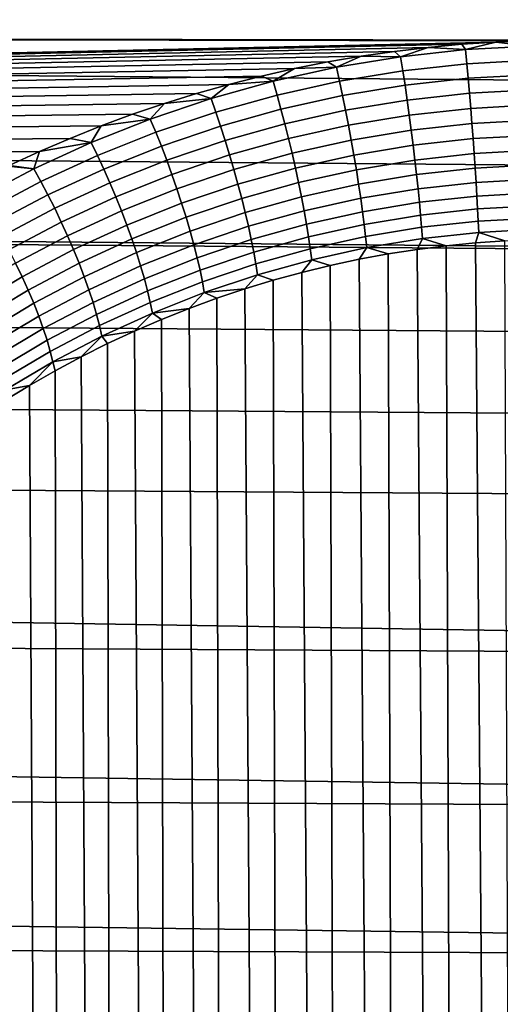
# Model space of a CAD drawing. Header units: metres. Extents: x -29 to 117, y -464 to 29.
# Tile 333 of 362: x 100.55 to 103.46, y -18.31 to -12.33. Entities that reach past the tile are written whole.
import ezdxf

# ---------------------------------------------------------------- set-up
doc = ezdxf.new("R2010")
doc.units = ezdxf.units.M
doc.layers.add('solid_24_501_056_XXX', color=7, linetype='CONTINUOUS')

msp = doc.modelspace()

# ---------------------------------------------------------------- linework, layer by layer
at = {"layer": 'solid_24_501_056_XXX'}
for points in [[(61.08823, -11.331775, 77.882782), (61.023121, -12.378829, 77.398727), (103.845078, -12.455297, 77.36132), (111.516243, -11.473203, 77.820412)], [(69.516281, -11.862632, 26.363642), (115.073029, -12.281408, 26.561523), (115.142174, -12.798667, 26.817698), (69.400894, -12.394861, 26.616589)], [(61.023121, -12.378829, 77.398727), (60.967892, -13.404648, 76.87265), (103.434067, -12.46606, 77.356033), (103.639336, -12.457988, 77.359993)], [(61.023121, -12.378829, 77.398727), (103.639336, -12.457988, 77.359993), (103.845078, -12.455297, 77.36132)], [(69.400894, -12.394861, 26.616589), (115.142174, -12.798667, 26.817698), (115.208542, -13.309707, 27.083918), (69.284378, -12.921924, 26.880697)], [(60.967892, -13.404648, 76.87265), (103.229103, -12.479531, 77.349403), (103.434067, -12.46606, 77.356033)], [(60.967892, -13.404648, 76.87265), (103.024292, -12.498392, 77.340111), (103.229103, -12.479531, 77.349403)], [(103.250679, -12.511892, 77.334267), (103.229103, -12.479531, 77.349403), (103.024292, -12.498392, 77.340111)], [(103.250679, -12.511892, 77.334267), (103.434067, -12.46606, 77.356033), (103.229103, -12.479531, 77.349403)], [(103.250679, -12.511892, 77.334267), (103.646683, -12.490341, 77.344879), (103.434067, -12.46606, 77.356033)], [(103.258781, -12.597655, 77.300682), (103.649384, -12.576361, 77.311081), (103.646683, -12.490341, 77.344879), (103.250679, -12.511892, 77.334267)], [(103.646683, -12.490341, 77.344879), (103.639336, -12.457988, 77.359993), (103.434067, -12.46606, 77.356033)], [(60.967892, -13.404648, 76.87265), (102.820122, -12.522592, 77.328163), (103.024292, -12.498392, 77.340111)], [(60.967892, -13.404648, 76.87265), (102.617058, -12.552078, 77.31356), (102.820122, -12.522592, 77.328163)], [(60.967892, -13.404648, 76.87265), (102.41494, -12.586881, 77.29628), (102.617058, -12.552078, 77.31356)], [(102.467545, -12.619183, 77.281418), (102.617058, -12.552078, 77.31356), (102.41494, -12.586881, 77.29628)], [(102.467545, -12.619183, 77.281418), (102.857117, -12.554953, 77.313103), (102.617058, -12.552078, 77.31356)], [(102.857117, -12.554953, 77.313103), (102.820122, -12.522592, 77.328163), (102.617058, -12.552078, 77.31356)], [(102.857117, -12.554953, 77.313103), (103.024292, -12.498392, 77.340111), (102.820122, -12.522592, 77.328163)], [(102.857117, -12.554953, 77.313103), (103.250679, -12.511892, 77.334267), (103.024292, -12.498392, 77.340111)], [(102.870567, -12.640203, 77.27993), (103.258781, -12.597655, 77.300682), (103.250679, -12.511892, 77.334267), (102.857117, -12.554953, 77.313103)], [(60.967892, -13.404648, 76.87265), (102.213615, -12.626995, 77.276283), (102.41494, -12.586881, 77.29628)], [(102.467545, -12.619183, 77.281418), (102.41494, -12.586881, 77.29628), (102.213615, -12.626995, 77.276283)], [(102.48629, -12.70367, 77.248863), (102.870567, -12.640203, 77.27993), (102.857117, -12.554953, 77.313103), (102.467545, -12.619183, 77.281418)], [(102.883858, -12.7282, 77.254845), (103.266785, -12.686172, 77.275185), (103.258781, -12.597655, 77.300682), (102.870567, -12.640203, 77.27993)], [(103.266785, -12.686172, 77.275185), (103.652061, -12.665136, 77.28537), (103.649384, -12.576361, 77.311081), (103.258781, -12.597655, 77.300682)], [(60.967892, -13.404648, 76.87265), (102.013573, -12.672317, 77.253593), (102.213615, -12.626995, 77.276283)], [(60.967892, -13.404648, 76.87265), (101.815331, -12.722739, 77.228226), (102.013573, -12.672317, 77.253593)], [(102.083473, -12.704022, 77.239235), (102.013573, -12.672317, 77.253593), (101.815331, -12.722739, 77.228226)], [(102.083473, -12.704022, 77.239235), (102.213615, -12.626995, 77.276283), (102.013573, -12.672317, 77.253593)], [(102.083473, -12.704022, 77.239235), (102.467545, -12.619183, 77.281418), (102.213615, -12.626995, 77.276283)], [(102.107422, -12.787501, 77.207497), (102.48629, -12.70367, 77.248863), (102.467545, -12.619183, 77.281418), (102.083473, -12.704022, 77.239235)], [(102.504791, -12.790895, 77.224403), (102.883858, -12.7282, 77.254845), (102.870567, -12.640203, 77.27993), (102.48629, -12.70367, 77.248863)], [(103.27462, -12.776683, 77.257996), (103.654678, -12.755909, 77.267975), (103.652061, -12.665136, 77.28537), (103.266785, -12.686172, 77.275185)], [(60.967892, -13.404648, 76.87265), (101.618698, -12.778318, 77.200127), (101.815331, -12.722739, 77.228226)], [(101.706383, -12.808884, 77.186623), (101.815331, -12.722739, 77.228226), (101.618698, -12.778318, 77.200127)], [(101.706383, -12.808884, 77.186623), (102.083473, -12.704022, 77.239235), (101.815331, -12.722739, 77.228226)], [(101.735413, -12.89112, 77.155899), (102.107422, -12.787501, 77.207497), (102.083473, -12.704022, 77.239235), (101.706383, -12.808884, 77.186623)], [(102.131042, -12.873712, 77.183853), (102.504791, -12.790895, 77.224403), (102.48629, -12.70367, 77.248863), (102.107422, -12.787501, 77.207497)], [(102.522903, -12.880116, 77.208244), (102.896866, -12.818192, 77.238075), (102.883858, -12.7282, 77.254845), (102.504791, -12.790895, 77.224403)], [(102.896866, -12.818192, 77.238075), (103.27462, -12.776683, 77.257996), (103.266785, -12.686172, 77.275185), (102.883858, -12.7282, 77.254845)], [(60.967892, -13.404648, 76.87265), (101.423515, -12.839053, 77.169235), (101.618698, -12.778318, 77.200127)], [(101.706383, -12.808884, 77.186623), (101.618698, -12.778318, 77.200127), (101.423515, -12.839053, 77.169235)], [(101.76403, -12.97608, 77.13327), (102.131042, -12.873712, 77.183853), (102.107422, -12.787501, 77.207497), (101.735413, -12.89112, 77.155899)], [(102.154144, -12.961915, 77.16851), (102.522903, -12.880116, 77.208244), (102.504791, -12.790895, 77.224403), (102.131042, -12.873712, 77.183853)], [(102.909485, -12.90941, 77.229752), (103.282219, -12.868418, 77.249268), (103.27462, -12.776683, 77.257996), (102.896866, -12.818192, 77.238075)], [(103.282219, -12.868418, 77.249268), (103.657219, -12.847902, 77.259041), (103.654678, -12.755909, 77.267975), (103.27462, -12.776683, 77.257996)], [(60.967892, -13.404648, 76.87265), (101.230316, -12.904751, 77.13562), (101.423515, -12.839053, 77.169235)], [(101.3377, -12.933137, 77.123703), (101.423515, -12.839053, 77.169235), (101.230316, -12.904751, 77.13562)], [(101.3377, -12.933137, 77.123703), (101.706383, -12.808884, 77.186623), (101.423515, -12.839053, 77.169235)], [(101.371681, -13.013904, 77.094177), (101.735413, -12.89112, 77.155899), (101.706383, -12.808884, 77.186623), (101.3377, -12.933137, 77.123703)], [(102.540451, -12.970567, 77.200531), (102.909485, -12.90941, 77.229752), (102.896866, -12.818192, 77.238075), (102.522903, -12.880116, 77.208244)], [(103.289528, -12.96059, 77.249069), (103.65966, -12.940331, 77.258644), (103.657219, -12.847902, 77.259041), (103.282219, -12.868418, 77.249268)], [(60.967892, -13.404648, 76.87265), (101.03965, -12.975219, 77.099319), (101.230316, -12.904751, 77.13562)], [(101.3377, -12.933137, 77.123703), (101.230316, -12.904751, 77.13562), (101.03965, -12.975219, 77.099319)], [(101.405151, -13.097388, 77.072746), (101.76403, -12.97608, 77.13327), (101.735413, -12.89112, 77.155899), (101.371681, -13.013904, 77.094177)], [(101.792, -13.063036, 77.118935), (102.154144, -12.961915, 77.16851), (102.131042, -12.873712, 77.183853), (101.76403, -12.97608, 77.13327)], [(102.176521, -13.051359, 77.161598), (102.540451, -12.970567, 77.200531), (102.522903, -12.880116, 77.208244), (102.154144, -12.961915, 77.16851)], [(102.557304, -13.061475, 77.201324), (102.9216, -13.001074, 77.229958), (102.909485, -12.90941, 77.229752), (102.540451, -12.970567, 77.200531)], [(102.9216, -13.001074, 77.229958), (103.289528, -12.96059, 77.249069), (103.282219, -12.868418, 77.249268), (102.909485, -12.90941, 77.229752)], [(69.284378, -12.921924, 26.880697), (115.208542, -13.309707, 27.083918), (115.271881, -13.814365, 27.360033), (69.179832, -13.38585, 27.124725)], [(100.978691, -13.075918, 77.050545), (101.3377, -12.933137, 77.123703), (101.03965, -12.975219, 77.099319)], [(101.017464, -13.155001, 77.022408), (101.371681, -13.013904, 77.094177), (101.3377, -12.933137, 77.123703), (100.978691, -13.075918, 77.050545)], [(101.819077, -13.151245, 77.112999), (102.176521, -13.051359, 77.161598), (102.154144, -12.961915, 77.16851), (101.792, -13.063036, 77.118935)], [(102.197998, -13.141279, 77.16317), (102.557304, -13.061475, 77.201324), (102.540451, -12.970567, 77.200531), (102.176521, -13.051359, 77.161598)], [(102.933121, -13.0924, 77.238678), (103.296471, -13.052413, 77.257408), (103.289528, -12.96059, 77.249069), (102.9216, -13.001074, 77.229958)], [(103.296471, -13.052413, 77.257408), (103.66198, -13.032402, 77.266792), (103.65966, -12.940331, 77.258644), (103.289528, -12.96059, 77.249069)], [(60.967892, -13.404648, 76.87265), (100.851334, -13.05053, 77.060249), (101.03965, -12.975219, 77.099319)], [(100.978691, -13.075918, 77.050545), (101.03965, -12.975219, 77.099319), (100.851334, -13.05053, 77.060249)], [(101.055618, -13.236798, 77.00235), (101.405151, -13.097388, 77.072746), (101.371681, -13.013904, 77.094177), (101.017464, -13.155001, 77.022408)], [(101.437828, -13.182875, 77.059593), (101.792, -13.063036, 77.118935), (101.76403, -12.97608, 77.13327), (101.405151, -13.097388, 77.072746)], [(102.573311, -13.152064, 77.210617), (102.933121, -13.0924, 77.238678), (102.9216, -13.001074, 77.229958), (102.557304, -13.061475, 77.201324)], [(103.302994, -13.1431, 77.274216), (103.664162, -13.123331, 77.283409), (103.66198, -13.032402, 77.266792), (103.296471, -13.052413, 77.257408)], [(60.967892, -13.404648, 76.87265), (100.665184, -13.130706, 77.018333), (100.851334, -13.05053, 77.060249)], [(100.630524, -13.236264, 76.967247), (100.978691, -13.075918, 77.050545), (100.665184, -13.130706, 77.018333)], [(100.67392, -13.313461, 76.940659), (101.017464, -13.155001, 77.022408), (100.978691, -13.075918, 77.050545), (100.630524, -13.236264, 76.967247)], [(100.978691, -13.075918, 77.050545), (100.851334, -13.05053, 77.060249), (100.665184, -13.130706, 77.018333)], [(101.469437, -13.269634, 77.054817), (101.819077, -13.151245, 77.112999), (101.792, -13.063036, 77.118935), (101.437828, -13.182875, 77.059593)], [(101.845032, -13.239953, 77.115532), (102.197998, -13.141279, 77.16317), (102.176521, -13.051359, 77.161598), (101.819077, -13.151245, 77.112999)], [(102.218376, -13.230906, 77.17321), (102.573311, -13.152064, 77.210617), (102.557304, -13.061475, 77.201324), (102.197998, -13.141279, 77.16317)], [(102.588333, -13.24156, 77.228333), (102.943939, -13.182607, 77.255852), (102.933121, -13.0924, 77.238678), (102.573311, -13.152064, 77.210617)], [(102.943939, -13.182607, 77.255852), (103.302994, -13.1431, 77.274216), (103.296471, -13.052413, 77.257408), (102.933121, -13.0924, 77.238678)], [(60.967892, -13.404648, 76.87265), (100.48175, -13.215472, 76.973663), (100.665184, -13.130706, 77.018333)], [(100.630524, -13.236264, 76.967247), (100.665184, -13.130706, 77.018333), (100.48175, -13.215472, 76.973663)], [(101.092842, -13.32061, 76.990547), (101.437828, -13.182875, 77.059593), (101.405151, -13.097388, 77.072746), (101.055618, -13.236798, 77.00235)], [(101.49971, -13.356925, 77.058479), (101.845032, -13.239953, 77.115532), (101.819077, -13.151245, 77.112999), (101.469437, -13.269634, 77.054817)], [(101.869637, -13.328403, 77.126495), (102.218376, -13.230906, 77.17321), (102.197998, -13.141279, 77.16317), (101.845032, -13.239953, 77.115532)], [(102.237488, -13.319471, 77.191643), (102.588333, -13.24156, 77.228333), (102.573311, -13.152064, 77.210617), (102.218376, -13.230906, 77.17321)], [(102.953964, -13.270925, 77.281319), (103.309044, -13.231877, 77.299332), (103.302994, -13.1431, 77.274216), (102.943939, -13.182607, 77.255852)], [(103.309044, -13.231877, 77.299332), (103.666183, -13.212339, 77.308357), (103.664162, -13.123331, 77.283409), (103.302994, -13.1431, 77.274216)], [(100.716583, -13.393374, 76.92215), (101.055618, -13.236798, 77.00235), (101.017464, -13.155001, 77.022408), (100.67392, -13.313461, 76.940659)], [(101.128807, -13.405722, 76.987106), (101.469437, -13.269634, 77.054817), (101.437828, -13.182875, 77.059593), (101.092842, -13.32061, 76.990547)], [(102.602242, -13.329197, 77.254318), (102.953964, -13.270925, 77.281319), (102.943939, -13.182607, 77.255852), (102.588333, -13.24156, 77.228333)], [(103.314568, -13.317986, 77.332558), (103.66803, -13.298667, 77.341415), (103.666183, -13.212339, 77.308357), (103.309044, -13.231877, 77.299332)], [(100.29435, -13.413213, 76.873917), (100.630524, -13.236264, 76.967247), (100.474693, -13.218852, 76.971878)], [(100.342178, -13.488333, 76.849037), (100.67392, -13.313461, 76.940659), (100.630524, -13.236264, 76.967247), (100.29435, -13.413213, 76.873917)], [(100.630524, -13.236264, 76.967247), (100.48175, -13.215472, 76.973663), (100.474693, -13.218852, 76.971878)], [(100.758156, -13.475322, 76.911865), (101.092842, -13.32061, 76.990547), (101.055618, -13.236798, 77.00235), (100.716583, -13.393374, 76.92215)], [(101.1632, -13.491404, 76.992043), (101.49971, -13.356925, 77.058479), (101.469437, -13.269634, 77.054817), (101.128807, -13.405722, 76.987106)], [(101.528381, -13.443999, 77.070526), (101.869637, -13.328403, 77.126495), (101.845032, -13.239953, 77.115532), (101.49971, -13.356925, 77.058479)], [(101.892693, -13.415837, 77.145813), (102.237488, -13.319471, 77.191643), (102.218376, -13.230906, 77.17321), (101.869637, -13.328403, 77.126495)], [(102.255165, -13.406221, 77.218307), (102.602242, -13.329197, 77.254318), (102.588333, -13.24156, 77.228333), (102.237488, -13.319471, 77.191643)], [(102.614922, -13.414226, 77.288353), (102.963104, -13.356597, 77.314873), (102.953964, -13.270925, 77.281319), (102.602242, -13.329197, 77.254318)], [(102.963104, -13.356597, 77.314873), (103.314568, -13.317986, 77.332558), (103.309044, -13.231877, 77.299332), (102.953964, -13.270925, 77.281319)], [(100.389145, -13.56618, 76.832222), (100.716583, -13.393374, 76.92215), (100.67392, -13.313461, 76.940659), (100.342178, -13.488333, 76.849037)], [(100.798271, -13.558603, 76.909897), (101.128807, -13.405722, 76.987106), (101.092842, -13.32061, 76.990547), (100.758156, -13.475322, 76.911865)], [(101.555206, -13.530114, 77.090874), (101.892693, -13.415837, 77.145813), (101.869637, -13.328403, 77.126495), (101.528381, -13.443999, 77.070526)], [(101.913994, -13.501508, 77.173302), (102.255165, -13.406221, 77.218307), (102.237488, -13.319471, 77.191643), (101.892693, -13.415837, 77.145813)], [(102.271263, -13.490412, 77.252975), (102.614922, -13.414226, 77.288353), (102.602242, -13.329197, 77.254318), (102.255165, -13.406221, 77.218307)], [(102.971298, -13.438891, 77.356224), (103.319519, -13.400689, 77.373611), (103.314568, -13.317986, 77.332558), (102.963104, -13.356597, 77.314873)], [(103.319519, -13.400689, 77.373611), (103.669685, -13.381576, 77.382309), (103.66803, -13.298667, 77.341415), (103.314568, -13.317986, 77.332558)], [(69.166687, -13.443591, 27.155872), (69.179832, -13.38585, 27.124725), (115.271881, -13.814365, 27.360033)], [(101.195747, -13.576923, 77.005325), (101.528381, -13.443999, 77.070526), (101.49971, -13.356925, 77.058479), (101.1632, -13.491404, 76.992043)], [(102.626266, -13.495919, 77.330139), (102.971298, -13.438891, 77.356224), (102.963104, -13.356597, 77.314873), (102.614922, -13.414226, 77.288353)], [(103.323853, -13.47928, 77.422127), (103.671135, -13.460356, 77.430687), (103.669685, -13.381576, 77.382309), (103.319519, -13.400689, 77.373611)], [(69.166687, -13.443591, 27.155872), (115.271881, -13.814365, 27.360033), (115.332092, -14.312449, 27.645866), (69.047974, -13.9596, 27.441992)], [(100.43486, -13.646089, 76.823608), (100.758156, -13.475322, 76.911865), (100.716583, -13.393374, 76.92215), (100.389145, -13.56618, 76.832222)], [(100.836601, -13.642506, 76.916267), (101.1632, -13.491404, 76.992043), (101.128807, -13.405722, 76.987106), (100.798271, -13.558603, 76.909897)], [(101.226151, -13.661551, 77.02684), (101.555206, -13.530114, 77.090874), (101.528381, -13.443999, 77.070526), (101.195747, -13.576923, 77.005325)], [(101.579956, -13.614532, 77.119331), (101.913994, -13.501508, 77.173302), (101.892693, -13.415837, 77.145813), (101.555206, -13.530114, 77.090874)], [(101.933365, -13.584683, 77.20874), (102.271263, -13.490412, 77.252975), (102.255165, -13.406221, 77.218307), (101.913994, -13.501508, 77.173302)], [(102.285645, -13.571325, 77.295341), (102.626266, -13.495919, 77.330139), (102.614922, -13.414226, 77.288353), (102.271263, -13.490412, 77.252975)], [(102.636169, -13.573579, 77.379333), (102.978455, -13.517106, 77.405014), (102.971298, -13.438891, 77.356224), (102.626266, -13.495919, 77.330139)], [(102.978455, -13.517106, 77.405014), (103.323853, -13.47928, 77.422127), (103.319519, -13.400689, 77.373611), (102.971298, -13.438891, 77.356224)], [(100.47892, -13.727376, 76.823265), (100.798271, -13.558603, 76.909897), (100.758156, -13.475322, 76.911865), (100.43486, -13.646089, 76.823608)], [(100.872803, -13.726313, 76.930923), (101.195747, -13.576923, 77.005325), (101.1632, -13.491404, 76.992043), (100.836601, -13.642506, 76.916267)], [(101.602425, -13.696532, 77.15567), (101.933365, -13.584683, 77.20874), (101.913994, -13.501508, 77.173302), (101.579956, -13.614532, 77.119331)], [(101.95063, -13.664654, 77.251823), (102.285645, -13.571325, 77.295341), (102.271263, -13.490412, 77.252975), (101.933365, -13.584683, 77.20874)], [(102.29818, -13.648268, 77.345062), (102.636169, -13.573579, 77.379333), (102.626266, -13.495919, 77.330139), (102.285645, -13.571325, 77.295341)], [(102.984528, -13.59057, 77.460823), (103.32753, -13.553086, 77.477699), (103.323853, -13.47928, 77.422127), (102.978455, -13.517106, 77.405014)], [(103.32753, -13.553086, 77.477699), (103.672363, -13.534334, 77.486137), (103.671135, -13.460356, 77.430687), (103.323853, -13.47928, 77.422127)], [(100.520958, -13.809347, 76.831207), (100.836601, -13.642506, 76.916267), (100.798271, -13.558603, 76.909897), (100.47892, -13.727376, 76.823265)], [(101.254158, -13.744562, 77.056396), (101.579956, -13.614532, 77.119331), (101.555206, -13.530114, 77.090874), (101.226151, -13.661551, 77.02684)], [(102.644554, -13.646542, 77.435501), (102.984528, -13.59057, 77.460823), (102.978455, -13.517106, 77.405014), (102.636169, -13.573579, 77.379333)], [(102.989464, -13.658657, 77.523186), (103.330521, -13.621477, 77.539848), (103.32753, -13.553086, 77.477699), (102.984528, -13.59057, 77.460823)], [(103.330521, -13.621477, 77.539848), (103.67337, -13.602879, 77.54818), (103.672363, -13.534334, 77.486137), (103.32753, -13.553086, 77.477699)], [(100.906578, -13.809307, 76.953728), (101.226151, -13.661551, 77.02684), (101.195747, -13.576923, 77.005325), (100.872803, -13.726313, 76.930923)], [(101.279533, -13.825248, 77.09375), (101.602425, -13.696532, 77.15567), (101.579956, -13.614532, 77.119331), (101.254158, -13.744562, 77.056396)], [(101.622414, -13.775414, 77.19957), (101.95063, -13.664654, 77.251823), (101.933365, -13.584683, 77.20874), (101.602425, -13.696532, 77.15567)], [(101.965652, -13.740733, 77.30217), (102.29818, -13.648268, 77.345062), (102.285645, -13.571325, 77.295341), (101.95063, -13.664654, 77.251823)], [(102.308762, -13.720583, 77.401695), (102.644554, -13.646542, 77.435501), (102.636169, -13.573579, 77.379333), (102.29818, -13.648268, 77.345062)], [(102.651344, -13.714183, 77.498169), (102.989464, -13.658657, 77.523186), (102.984528, -13.59057, 77.460823), (102.644554, -13.646542, 77.435501)], [(103.330521, -13.621477, 77.539848), (102.989464, -13.658657, 77.523186), (103.134026, -13.702284, 77.598305), (103.311363, -13.6847, 77.606133)], [(103.330521, -13.621477, 77.539848), (103.311363, -13.6847, 77.606133), (103.489105, -13.672137, 77.611717)], [(103.67337, -13.602879, 77.54818), (103.330521, -13.621477, 77.539848), (103.489105, -13.672137, 77.611717), (103.667076, -13.664611, 77.615082)], [(100.560608, -13.891301, 76.847351), (100.872803, -13.726313, 76.930923), (100.836601, -13.642506, 76.916267), (100.520958, -13.809347, 76.831207)], [(100.937637, -13.890779, 76.984505), (101.254158, -13.744562, 77.056396), (101.226151, -13.661551, 77.02684), (100.906578, -13.809307, 76.953728)], [(101.639755, -13.850502, 77.250664), (101.965652, -13.740733, 77.30217), (101.95063, -13.664654, 77.251823), (101.622414, -13.775414, 77.19957)], [(101.978294, -13.812272, 77.359367), (102.308762, -13.720583, 77.401695), (102.29818, -13.648268, 77.345062), (101.965652, -13.740733, 77.30217)], [(102.317307, -13.787652, 77.46476), (102.651344, -13.714183, 77.498169), (102.644554, -13.646542, 77.435501), (102.308762, -13.720583, 77.401695)], [(102.989464, -13.658657, 77.523186), (102.651344, -13.714183, 77.498169), (102.780762, -13.752416, 77.575798), (102.957146, -13.724861, 77.588211)], [(102.989464, -13.658657, 77.523186), (102.957146, -13.724861, 77.588211), (103.134026, -13.702284, 77.598305)], [(103.134026, -13.702284, 77.598305), (103.291458, -57.776882, 130.15033), (103.660316, -57.759457, 130.164948), (103.311363, -13.6847, 77.606133)], [(103.489105, -13.672137, 77.611717), (103.311363, -13.6847, 77.606133), (103.660316, -57.759457, 130.164948)], [(100.597527, -13.972537, 76.871567), (100.906578, -13.809307, 76.953728), (100.872803, -13.726313, 76.930923), (100.560608, -13.891301, 76.847351)], [(100.965706, -13.970034, 77.022972), (101.279533, -13.825248, 77.09375), (101.254158, -13.744562, 77.056396), (100.937637, -13.890779, 76.984505)], [(101.302048, -13.902918, 77.138573), (101.622414, -13.775414, 77.19957), (101.602425, -13.696532, 77.15567), (101.279533, -13.825248, 77.09375)], [(101.654297, -13.921155, 77.308502), (101.978294, -13.812272, 77.359367), (101.965652, -13.740733, 77.30217), (101.639755, -13.850502, 77.250664)], [(101.988457, -13.878659, 77.42292), (102.317307, -13.787652, 77.46476), (102.308762, -13.720583, 77.401695), (101.978294, -13.812272, 77.359367)], [(102.651344, -13.714183, 77.498169), (102.317307, -13.787652, 77.46476), (102.430336, -13.822513, 77.544174), (102.60511, -13.784976, 77.561127)], [(102.651344, -13.714183, 77.498169), (102.60511, -13.784976, 77.561127), (102.780762, -13.752416, 77.575798)], [(102.780762, -13.752416, 77.575798), (102.924713, -57.811672, 130.12114), (103.291458, -57.776882, 130.15033), (102.957146, -13.724861, 77.588211)], [(103.134026, -13.702284, 77.598305), (102.957146, -13.724861, 77.588211), (103.291458, -57.776882, 130.15033)], [(100.260139, -14.070997, 76.754669), (100.560608, -13.891301, 76.847351), (100.520958, -13.809347, 76.831207), (100.217278, -13.991014, 76.736916)], [(100.631409, -14.052361, 76.903648), (100.937637, -13.890779, 76.984505), (100.906578, -13.809307, 76.953728), (100.597527, -13.972537, 76.871567)], [(101.321526, -13.976908, 77.190491), (101.639755, -13.850502, 77.250664), (101.622414, -13.775414, 77.19957), (101.302048, -13.902918, 77.138573)], [(102.317307, -13.787652, 77.46476), (101.988457, -13.878659, 77.42292), (102.083755, -13.912292, 77.503113), (102.256523, -13.864965, 77.524857)], [(102.317307, -13.787652, 77.46476), (102.256523, -13.864965, 77.524857), (102.430336, -13.822513, 77.544174)], [(102.430336, -13.822513, 77.544174), (102.561455, -57.863693, 130.077484), (102.924713, -57.811672, 130.12114), (102.60511, -13.784976, 77.561127)], [(102.780762, -13.752416, 77.575798), (102.60511, -13.784976, 77.561127), (102.924713, -57.811672, 130.12114)], [(100.990555, -14.046391, 77.06881), (101.302048, -13.902918, 77.138573), (101.279533, -13.825248, 77.09375), (100.965706, -13.970034, 77.022972)], [(101.337791, -14.046586, 77.249054), (101.654297, -13.921155, 77.308502), (101.639755, -13.850502, 77.250664), (101.321526, -13.976908, 77.190491)], [(101.665916, -13.986768, 77.372604), (101.988457, -13.878659, 77.42292), (101.978294, -13.812272, 77.359367), (101.654297, -13.921155, 77.308502)], [(102.083755, -13.912292, 77.503113), (102.203079, -57.932743, 130.019547), (102.561455, -57.863693, 130.077484), (102.256523, -13.864965, 77.524857)], [(102.430336, -13.822513, 77.544174), (102.256523, -13.864965, 77.524857), (102.561455, -57.863693, 130.077484)], [(100.29998, -14.150372, 76.780388), (100.597527, -13.972537, 76.871567), (100.560608, -13.891301, 76.847351), (100.260139, -14.070997, 76.754669)], [(100.661964, -14.130091, 76.943321), (100.965706, -13.970034, 77.022972), (100.937637, -13.890779, 76.984505), (100.631409, -14.052361, 76.903648)], [(101.011971, -14.119202, 77.12162), (101.321526, -13.976908, 77.190491), (101.302048, -13.902918, 77.138573), (100.990555, -14.046391, 77.06881)], [(101.3507, -14.111357, 77.313766), (101.665916, -13.986768, 77.372604), (101.654297, -13.921155, 77.308502), (101.337791, -14.046586, 77.249054)], [(101.665916, -13.986768, 77.372604), (101.912239, -13.964554, 77.47905), (101.988457, -13.878659, 77.42292)], [(101.988457, -13.878659, 77.42292), (101.912239, -13.964554, 77.47905), (102.083755, -13.912292, 77.503113)], [(102.083755, -13.912292, 77.503113), (101.912239, -13.964554, 77.47905), (102.203079, -57.932743, 130.019547)], [(69.047974, -13.9596, 27.441992), (115.332092, -14.312449, 27.645866), (115.389374, -14.803751, 27.941235), (68.928398, -14.469694, 27.738928)], [(100.336456, -14.228458, 76.813866), (100.631409, -14.052361, 76.903648), (100.597527, -13.972537, 76.871567), (100.29998, -14.150372, 76.780388)], [(100.688927, -14.20506, 76.990242), (100.990555, -14.046391, 77.06881), (100.965706, -13.970034, 77.022972), (100.661964, -14.130091, 76.943321)], [(101.029762, -14.18784, 77.180962), (101.337791, -14.046586, 77.249054), (101.321526, -13.976908, 77.190491), (101.011971, -14.119202, 77.12162)], [(101.3507, -14.111357, 77.313766), (101.573608, -14.08353, 77.423668), (101.665916, -13.986768, 77.372604)], [(101.665916, -13.986768, 77.372604), (101.573608, -14.08353, 77.423668), (101.742142, -14.021672, 77.452606)], [(101.665916, -13.986768, 77.372604), (101.742142, -14.021672, 77.452606), (101.912239, -13.964554, 77.47905)], [(101.742142, -14.021672, 77.452606), (101.850929, -58.018562, 129.94754), (102.203079, -57.932743, 130.019547), (101.912239, -13.964554, 77.47905)], [(100.712067, -14.27663, 77.044022), (101.011971, -14.119202, 77.12162), (100.990555, -14.046391, 77.06881), (100.688927, -14.20506, 76.990242)], [(101.043777, -14.25172, 77.246323), (101.3507, -14.111357, 77.313766), (101.337791, -14.046586, 77.249054), (101.029762, -14.18784, 77.180962)], [(101.742142, -14.021672, 77.452606), (101.573608, -14.08353, 77.423668), (101.850929, -58.018562, 129.94754)], [(100.369263, -14.304592, 76.854813), (100.661964, -14.130091, 76.943321), (100.631409, -14.052361, 76.903648), (100.336456, -14.228458, 76.813866)], [(101.3507, -14.111357, 77.313766), (101.406792, -14.150046, 77.392181), (101.573608, -14.08353, 77.423668)], [(101.406792, -14.150046, 77.392181), (101.50634, -58.120827, 129.861725), (101.850929, -58.018562, 129.94754), (101.573608, -14.08353, 77.423668)], [(100.398117, -14.378119, 76.902878), (100.688927, -14.20506, 76.990242), (100.661964, -14.130091, 76.943321), (100.369263, -14.304592, 76.854813)], [(100.731186, -14.344188, 77.104179), (101.029762, -14.18784, 77.180962), (101.011971, -14.119202, 77.12162), (100.712067, -14.27663, 77.044022)], [(101.043777, -14.25172, 77.246323), (101.241852, -14.221313, 77.358299), (101.3507, -14.111357, 77.313766)], [(101.3507, -14.111357, 77.313766), (101.241852, -14.221313, 77.358299), (101.406792, -14.150046, 77.392181)], [(101.406792, -14.150046, 77.392181), (101.241852, -14.221313, 77.358299), (101.50634, -58.120827, 129.861725)], [(100.422775, -14.448414, 76.957649), (100.712067, -14.27663, 77.044022), (100.688927, -14.20506, 76.990242), (100.398117, -14.378119, 76.902878)], [(100.746124, -14.407156, 77.170219), (101.043777, -14.25172, 77.246323), (101.029762, -14.18784, 77.180962), (100.731186, -14.344188, 77.104179)], [(101.043777, -14.25172, 77.246323), (101.078979, -14.297185, 77.32193), (101.241852, -14.221313, 77.358299)], [(101.078979, -14.297185, 77.32193), (101.170631, -58.239143, 129.762451), (101.50634, -58.120827, 129.861725), (101.241852, -14.221313, 77.358299)], [(100.443016, -14.514874, 77.018661), (100.731186, -14.344188, 77.104179), (100.712067, -14.27663, 77.044022), (100.422775, -14.448414, 76.957649)], [(100.746124, -14.407156, 77.170219), (100.918365, -14.377475, 77.282944), (101.043777, -14.25172, 77.246323)], [(101.043777, -14.25172, 77.246323), (100.918365, -14.377475, 77.282944), (101.078979, -14.297185, 77.32193)], [(100.458679, -14.57693, 77.085396), (100.746124, -14.407156, 77.170219), (100.731186, -14.344188, 77.104179), (100.443016, -14.514874, 77.018661)], [(101.078979, -14.297185, 77.32193), (100.918365, -14.377475, 77.282944), (101.170631, -58.239143, 129.762451)], [(100.458679, -14.57693, 77.085396), (100.604523, -14.551145, 77.197197), (100.746124, -14.407156, 77.170219)], [(100.746124, -14.407156, 77.170219), (100.604523, -14.551145, 77.197197), (100.760178, -14.462092, 77.241302)], [(100.746124, -14.407156, 77.170219), (100.760178, -14.462092, 77.241302), (100.918365, -14.377475, 77.282944)], [(100.760178, -14.462092, 77.241302), (100.845062, -58.37307, 129.65007), (101.170631, -58.239143, 129.762451), (100.918365, -14.377475, 77.282944)], [(100.760178, -14.462092, 77.241302), (100.604523, -14.551145, 77.197197), (100.845062, -58.37307, 129.65007)], [(68.928398, -14.469694, 27.738928), (115.389374, -14.803751, 27.941235), (115.443558, -15.288179, 28.246008), (68.807899, -14.973653, 28.04657)], [(100.451645, -14.644389, 77.150513), (100.530876, -58.522095, 129.525024), (100.845062, -58.37307, 129.65007), (100.604523, -14.551145, 77.197197)], [(100.458679, -14.57693, 77.085396), (100.451645, -14.644389, 77.150513), (100.604523, -14.551145, 77.197197)], [(68.807899, -14.973653, 28.04657), (115.443558, -15.288179, 28.246008), (115.541985, -16.235966, 28.883238), (68.686432, -15.471258, 28.364798)], [(68.564156, -15.962255, 28.693464), (68.686432, -15.471258, 28.364798), (115.541985, -16.235966, 28.883238)], [(68.564156, -15.962255, 28.693464), (115.541985, -16.235966, 28.883238), (115.627312, -17.15449, 29.556168), (68.441238, -16.446394, 29.032417)], [(68.317619, -16.92347, 29.381521), (68.441238, -16.446394, 29.032417), (115.627312, -17.15449, 29.556168)], [(68.317619, -16.92347, 29.381521), (115.627312, -17.15449, 29.556168), (115.698807, -18.043081, 30.263849), (68.193253, -17.393272, 29.740641)], [(68.068306, -17.855564, 30.109602), (68.193253, -17.393272, 29.740641), (115.698807, -18.043081, 30.263849)], [(68.068306, -17.855564, 30.109602), (115.698807, -18.043081, 30.263849), (115.756416, -18.900509, 31.004889), (67.94294, -18.310102, 30.488224)]]:
    msp.add_3dface(points, dxfattribs=at)

doc.saveas('drawing.dxf')
